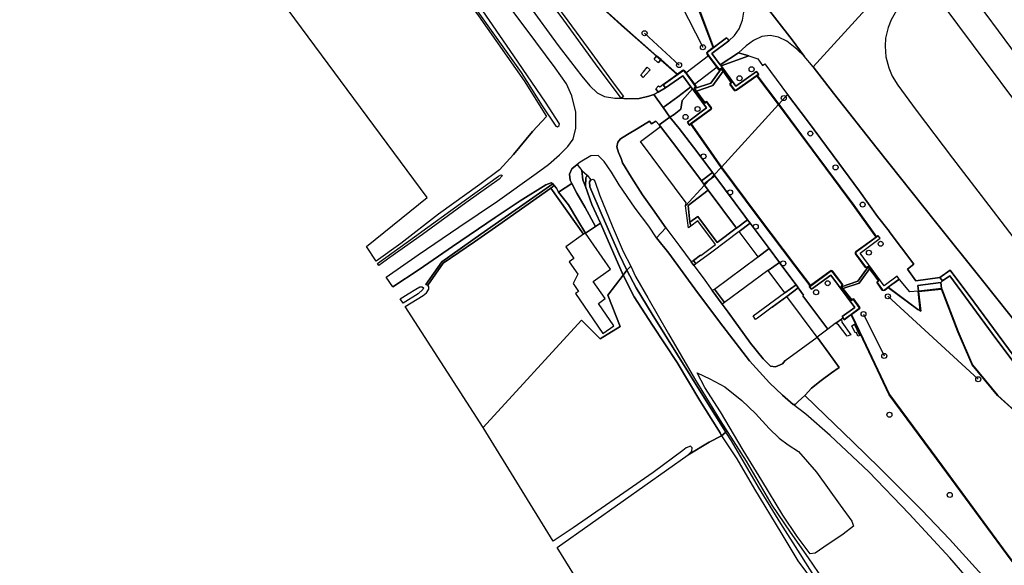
# Model space of a CAD drawing. Extents: x -26035517 to 31750492, y -9237385 to 8160032.
# Tile 275 of 298: x 27545629 to 27791346, y -3766258 to -3630116. Entities that reach past the tile are written whole.
import ezdxf

# ---------------------------------------------------------------- set-up
doc = ezdxf.new("R2010")
doc.units = 0
doc.layers.get('0').update_dxf_attribs({"linetype": 'CONTINUOUS'})
doc.layers.add('T-25', color=7, linetype='CONTINUOUS')

# ---------------------------------------------------------------- blocks, each defined once
blk = doc.blocks.new('REMMINGW')
at = {"color": 0}
blk.add_circle((0, 0), 0.625, dxfattribs=at)
blk = doc.blocks.new('BOLDER')
at = {"color": 0}
blk.add_circle((0, 0), 0.625, dxfattribs=at)

msp = doc.modelspace()

# ---------------------------------------------------------------- linework, layer by layer
at = {"layer": 'T-25', "color": 9}
for points in [[(27481924, -3368215, 12573), (27484440, -3371611, 12553), (27497234, -3388782, 12499), (27511389, -3408097, 12573), (27525842, -3427562, 12578), (27541141, -3448415, 12586), (27554635, -3466560, 12565), (27568124, -3484806, 12553), (27577358, -3497297, 12507), (27597292, -3524221, 12453), (27613538, -3546251, 12441), (27628862, -3567079, 12466), (27643914, -3587550, 12445), (27658068, -3606771, 12449), (27671922, -3625455, 12466), (27677753, -3633501, 12594), (27679979, -3636518, 12640), (27683063, -3640537, 12706), (27685948, -3644224, 12813), (27687917, -3646583, 12884), (27689738, -3648380, 12983), (27691532, -3649255, 13087), (27694165, -3649687, 13203), (27695735, -3649717, 13331)], [(27576154, -3476625, 10996), (27591669, -3497434, 11001), (27605812, -3516366, 10947), (27621691, -3537328, 10947), (27636270, -3557050, 10980), (27650700, -3576520, 10926), (27663168, -3593326, 10930), (27672393, -3605640, 10984), (27678264, -3613597, 11063), (27682125, -3618759, 10996), (27683469, -3620030, 10996), (27688325, -3624648, 10992), (27695746, -3631378, 11091)], [(27797177, -3654678, 9819), (27783639, -3636571, 9819), (27775821, -3626094, 9819), (27773578, -3623091, 9819), (27772222, -3621906, 9819), (27772320, -3621117, 9819), (27769750, -3617665, 9819), (27769427, -3617613, 9819), (27767884, -3615290, 9819), (27772793, -3609892, 9819), (27775312, -3613148, 9819), (27775258, -3613566, 9819), (27777827, -3617018, 9819), (27778080, -3617063, 9819), (27780940, -3621066, 9819), (27786730, -3628769, 9819), (27795982, -3641237, 9819)], [(27673527, -3618406, 12346), (27682380, -3630390, 12420), (27688379, -3638535, 12727), (27693982, -3646234, 13124), (27696312, -3649286, 13335), (27695735, -3649717, 13331), (27689345, -3641088, 12905), (27681383, -3630207, 12437), (27668792, -3613117, 12383)], [(27695735, -3649717, 13331), (27689345, -3641088, 12905), (27681383, -3630207, 12437), (27668792, -3613117, 12383)], [(27673527, -3618406, 12346), (27682380, -3630390, 12420), (27688379, -3638535, 12727), (27693982, -3646234, 13124), (27696312, -3649286, 13335), (27695735, -3649717, 13331)], [(27764636, -3618853, 12931), (27743609, -3641898, 13374), (27741435, -3639192, 13368), (27738393, -3635162, 13327), (27731338, -3626042, 13236)], [(27798883, -3711488, 13850), (27785884, -3695193, 13804), (27774165, -3680544, 13680), (27759626, -3662255, 13527), (27748683, -3648435, 13436), (27743609, -3641898, 13374), (27764636, -3618853, 12931)], [(27772183, -3621101, 12914), (27770142, -3622520, 12919), (27768332, -3624032, 12923), (27766160, -3625878, 12985), (27764402, -3627835, 13043), (27763100, -3630145, 13088), (27762375, -3632081, 13167), (27761727, -3634707, 13229), (27761572, -3636712, 13246), (27761774, -3639383, 13213), (27762511, -3642156, 13229), (27763322, -3644215, 13308), (27764763, -3646486, 13382), (27769378, -3652710, 13411), (27778382, -3664676, 13544), (27787451, -3676460, 13655), (27795643, -3687093, 13722)], [(27718708, -3636985, 11763), (27714692, -3626359, 11903), (27713682, -3623532, 11155)], [(27671922, -3625455, 12466), (27677753, -3633501, 12594), (27679979, -3636518, 12640), (27683063, -3640537, 12706), (27685948, -3644224, 12813), (27687917, -3646583, 12884), (27689738, -3648380, 12983), (27691532, -3649255, 13087), (27694165, -3649687, 13203), (27695735, -3649717, 13331), (27696974, -3649890, 13318), (27700198, -3649741, 13525), (27702671, -3649203, 13736), (27703914, -3648761, 13873), (27706237, -3652038, 13917), (27707916, -3654405, 13948), (27705191, -3656383, 13796), (27704399, -3655412, 13745), (27703282, -3656123, 13703), (27702817, -3655461, 13695), (27700010, -3657148, 13529), (27697339, -3658737, 13443), (27695554, -3659845, 13356), (27694899, -3660651, 13327), (27694671, -3661814, 13302), (27695052, -3663261, 13343), (27695737, -3664788, 13401), (27696068, -3665799, 13426), (27698308, -3669465, 13621), (27701040, -3673811, 13815), (27703549, -3677287, 13890), (27706855, -3682043, 13866), (27704541, -3684577, 13763), (27702637, -3681653, 13786), (27699209, -3677138, 13687), (27695210, -3671337, 13455), (27693296, -3668134, 13273), (27691501, -3665516, 13078), (27690019, -3663994, 13025), (27688152, -3664061, 12950), (27685475, -3665626, 12818), (27684783, -3666215, 12762), (27683431, -3667364, 12652), (27682845, -3668633, 12553), (27683040, -3670117, 12408), (27683437, -3670982, 12308), (27680121, -3673122, 12251), (27679582, -3672166, 12362), (27679036, -3671527, 12403), (27678650, -3671075, 12433), (27678247, -3670790, 12453), (27676926, -3671328, 12466), (27670538, -3675325, 12329), (27664286, -3679487, 12246), (27653664, -3686728, 12060), (27645295, -3692484, 12027), (27638713, -3696796, 11973), (27637086, -3694325, 11977), (27645090, -3688794, 12039), (27655218, -3681876, 12126), (27664846, -3675381, 12280), (27674496, -3668486, 12478), (27677613, -3666212, 12532), (27680309, -3663821, 12557), (27682408, -3661762, 12631), (27683739, -3659952, 12664), (27684385, -3657191, 12693), (27684427, -3653178, 12722), (27683451, -3649102, 12751), (27682105, -3646131, 12739), (27679258, -3642087, 12619), (27674463, -3635670, 12520), (27668270, -3627366, 12391)], [(27660001, -3628120, 10574), (27670800, -3643259, 10574), (27676051, -3651648, 10574), (27679451, -3656676, 10574), (27679881, -3656868, 10574), (27680252, -3656512, 10574), (27680373, -3656101, 10574), (27676882, -3650656, 10574), (27668938, -3639123, 10574), (27659339, -3625234, 10574)], [(27688359, -3624611, 10630), (27695818, -3631376, 10630), (27695752, -3631450, 11092), (27688291, -3624685, 10992)], [(27714645, -3626376, 10630), (27718679, -3637059, 10630), (27717238, -3638138, 10630), (27717077, -3638326, 10630), (27717168, -3638692, 10630), (27717448, -3639063, 10630), (27719688, -3642039, 10630), (27720114, -3642606, 10630), (27720716, -3642353, 10630), (27718134, -3645943, 10630), (27714070, -3647306, 10630), (27714427, -3646747, 10630), (27714234, -3646486, 10630), (27714103, -3646307, 10630), (27711886, -3643294, 10630), (27711616, -3642927, 10630), (27711307, -3642717, 10630), (27711046, -3642766, 10630), (27709762, -3643680, 10630), (27705682, -3640082, 10630), (27704654, -3639177, 10630), (27695818, -3631376, 10630), (27688359, -3624611, 10630)], [(27710727, -3626410, 12135), (27716117, -3637002, 12122)], [(27731338, -3626042, 13236), (27738393, -3635162, 13327), (27741435, -3639192, 13368), (27739530, -3637495, 13393), (27737066, -3635506, 13422), (27735017, -3634454, 13501), (27732885, -3634081, 13608), (27730849, -3634337, 13707), (27728768, -3635269, 13836), (27726960, -3636643, 13890), (27724988, -3638381, 13931), (27720470, -3641407, 14068), (27718388, -3638558, 14068), (27722596, -3635392, 14022), (27724020, -3634035, 13939), (27725190, -3632433, 13844), (27726025, -3630238, 13728), (27726360, -3628251, 13612)], [(27731338, -3626042, 13236), (27738393, -3635162, 13327), (27741435, -3639192, 13368), (27739530, -3637495, 13393), (27737066, -3635506, 13422), (27735017, -3634454, 13501), (27732885, -3634081, 13608), (27730849, -3634337, 13707), (27728768, -3635269, 13836), (27726960, -3636643, 13890), (27724988, -3638381, 13931), (27720470, -3641407, 14068), (27718388, -3638558, 14068), (27722596, -3635392, 14022)], [(27637086, -3694325, 11977), (27645090, -3688794, 12039), (27655218, -3681876, 12126), (27664846, -3675381, 12280), (27674496, -3668486, 12478), (27677613, -3666212, 12532), (27680309, -3663821, 12557), (27682408, -3661762, 12631), (27683739, -3659952, 12664), (27684385, -3657191, 12693), (27684427, -3653178, 12722), (27683451, -3649102, 12751), (27682105, -3646131, 12739), (27679258, -3642087, 12619), (27674463, -3635670, 12520), (27668270, -3627366, 12391)], [(27722596, -3635392, 14022), (27724020, -3634035, 13939), (27725190, -3632433, 13844), (27726025, -3630238, 13728), (27726360, -3628251, 13612)], [(27764402, -3627835, 13043), (27763100, -3630145, 13088), (27762375, -3632081, 13167), (27761727, -3634707, 13229), (27761572, -3636712, 13246), (27761774, -3639383, 13213), (27762511, -3642156, 13229), (27763322, -3644215, 13308), (27764763, -3646486, 13382), (27769378, -3652710, 13411), (27778382, -3664676, 13544), (27787451, -3676460, 13655), (27795643, -3687093, 13722)], [(27695820, -3631444, 11095), (27704621, -3639214, 11958), (27705649, -3640120, 12041), (27709692, -3643686, 12369)], [(27701587, -3633481, 12139), (27710189, -3641435, 12139)], [(27735065, -3651222, 13548), (27729605, -3644058, 13914), (27724519, -3647654, 14076), (27724131, -3647786, 14092), (27723962, -3647693, 14080), (27722895, -3646176, 14063), (27723277, -3645797, 14063), (27721197, -3642931, 14074), (27720733, -3642292, 14076), (27720131, -3642545, 14051), (27719728, -3642009, 14050), (27717488, -3639033, 14047), (27717214, -3638670, 14047), (27717132, -3638339, 14047), (27717272, -3638175, 14047), (27722027, -3634632, 13645)], [(27722057, -3634672, 13645), (27722243, -3634916, 13981), (27722596, -3635392, 14022)], [(27717566, -3639054, 14047), (27719718, -3641912, 14050)], [(27727586, -3639144, 13952), (27724988, -3638381, 13931)], [(27703938, -3639960, 12027), (27704588, -3639251, 11958)], [(27704673, -3640594, 12027), (27705044, -3640807, 12027), (27705616, -3640158, 12041)], [(27730003, -3643716, 13997), (27729475, -3643038, 13981), (27724366, -3646737, 14068), (27720658, -3641664, 14068), (27720470, -3641407, 14068)], [(27729860, -3639841, 13893), (27731009, -3641533, 13904), (27731599, -3641152, 13869), (27737243, -3648819, 13544)], [(27743609, -3641898, 13374), (27741435, -3639192, 13368)], [(27701221, -3644500, 13033), (27700630, -3643900, 13033), (27701273, -3643112, 13023), (27702216, -3641957, 13008)], [(27702951, -3642591, 13008), (27701906, -3643753, 13037)], [(27706158, -3646339, 14059), (27711066, -3642813, 14059), (27711296, -3642770, 14059), (27711581, -3642964, 14059), (27711846, -3643324, 14050), (27714063, -3646337, 13978), (27714194, -3646516, 13974), (27714366, -3646749, 13968), (27714009, -3647308, 14055), (27714484, -3647951, 14059), (27716626, -3650850, 14076), (27717025, -3650567, 14068), (27718132, -3652042, 14063), (27718217, -3652181, 14063), (27718115, -3652439, 14026), (27713094, -3656118, 13861)], [(27711833, -3643391, 14049), (27713976, -3646303, 13980)], [(27729999, -3643780, 13991), (27729605, -3644058, 13914)], [(27743609, -3641898, 13374), (27748683, -3648435, 13436), (27759626, -3662255, 13527), (27774165, -3680544, 13680), (27785884, -3695193, 13804), (27798883, -3711488, 13850), (27814847, -3731549, 13928), (27828251, -3748305, 13916), (27841106, -3764557, 13962), (27854365, -3781211, 13949), (27865289, -3795733, 13966), (27879317, -3814472, 14011), (27894701, -3835186, 14024), (27908367, -3853384, 13990), (27923246, -3873329, 14007), (27939769, -3895444, 14024), (27954946, -3915832, 14011), (27965455, -3929967, 14011), (27969136, -3934906, 14124)], [(27713142, -3646847, 14097), (27711147, -3644151, 14126), (27706815, -3647117, 14051), (27704937, -3648181, 13936), (27703914, -3648761, 13873)], [(27705048, -3646635, 13869), (27705364, -3646868, 13927), (27706129, -3646298, 14050)], [(27706187, -3646380, 14059), (27706815, -3647117, 14051)], [(27713142, -3646847, 14097), (27709849, -3649335, 14051), (27706237, -3652038, 13917), (27703914, -3648761, 13873), (27702671, -3649203, 13736), (27700198, -3649741, 13525), (27696974, -3649890, 13318), (27695735, -3649717, 13331)], [(27704363, -3647383, 13869), (27704937, -3648181, 13936)], [(27712684, -3656358, 14047), (27712247, -3655711, 14026), (27717030, -3652099, 14039), (27713515, -3647350, 14091), (27713142, -3646847, 14097)], [(27842917, -3770375, 13655), (27833224, -3758157, 13705), (27827292, -3750688, 13742), (27826143, -3749537, 13742), (27820387, -3744303, 13698), (27813269, -3737831, 13643), (27808212, -3733206, 13655), (27807247, -3732091, 13655), (27792374, -3712227, 13655), (27783751, -3700543, 13668), (27777808, -3692642, 13688), (27775292, -3694453, 13730), (27769296, -3695288, 13817), (27767166, -3692388, 13945), (27768775, -3691120, 13928), (27762629, -3682947, 13928), (27762602, -3682913, 13925), (27759684, -3679193, 13614), (27755249, -3672874, 13556), (27748662, -3663973, 13544), (27742196, -3655365, 13544), (27737243, -3648819, 13544)], [(27717857, -3669993, 13753), (27716347, -3671124, 13895), (27715748, -3670321, 13895), (27718515, -3668258, 13640), (27714637, -3662965, 13691), (27710242, -3657259, 13894), (27707916, -3654405, 13948), (27706237, -3652038, 13917)], [(27708926, -3653757, 13968), (27707916, -3654405, 13948)], [(27735170, -3651364, 13548), (27743539, -3662673, 13527), (27753720, -3676462, 13527), (27759405, -3684356, 13680), (27759851, -3684027, 13999)], [(27665364, -3667565, 11365), (27668841, -3663777, 11365), (27673610, -3657975, 11559), (27677136, -3654278, 11249)], [(27706855, -3682043, 13866), (27703549, -3677287, 13890), (27701040, -3673811, 13815), (27698308, -3669465, 13621), (27696068, -3665799, 13426), (27695737, -3664788, 13401), (27695052, -3663261, 13343), (27694671, -3661814, 13302), (27694899, -3660651, 13327), (27695554, -3659845, 13356), (27697339, -3658737, 13443), (27700010, -3657148, 13529), (27702817, -3655461, 13695), (27703282, -3656123, 13703), (27704399, -3655412, 13745), (27705191, -3656383, 13796), (27705513, -3656799, 13803)], [(27712714, -3656398, 14047), (27713094, -3656118, 13861), (27716890, -3661450, 13811), (27720711, -3666933, 13659)], [(27711809, -3676600, 13899), (27711947, -3675778, 13906), (27700571, -3660510, 13765), (27705513, -3656799, 13803), (27709600, -3662081, 13898), (27715748, -3670321, 13895)], [(27704541, -3684577, 13763), (27702637, -3681653, 13786), (27699209, -3677138, 13687), (27695210, -3671337, 13455), (27693296, -3668134, 13273), (27691501, -3665516, 13078), (27690019, -3663994, 13025), (27688152, -3664061, 12950), (27685475, -3665626, 12818), (27684783, -3666215, 12762), (27683431, -3667364, 12652), (27682845, -3668633, 12553), (27683040, -3670117, 12408), (27683437, -3670982, 12308)], [(27684783, -3666215, 12762), (27685947, -3667752, 12722), (27687286, -3668947, 12015), (27688145, -3670069, 10736)], [(27718925, -3668817, 13635), (27718515, -3668258, 13640)], [(27720765, -3667006, 13659), (27729967, -3679372, 13659), (27739180, -3691584, 13659), (27742981, -3696527, 13684)], [(27638713, -3696796, 11973), (27645295, -3692484, 12027), (27653664, -3686728, 12060), (27664286, -3679487, 12246), (27670538, -3675325, 12329), (27676926, -3671328, 12466), (27678247, -3670790, 12453), (27678650, -3671075, 12433)], [(27689295, -3681713, 12039), (27686781, -3676985, 12068), (27684639, -3673398, 12143), (27683437, -3670982, 12308), (27680121, -3673122, 12251), (27679582, -3672166, 12362), (27679036, -3671527, 12403)], [(27717857, -3669993, 13753), (27719110, -3669066, 13634), (27726605, -3679126, 13589), (27727286, -3680040, 13588)], [(27718925, -3668817, 13635), (27719110, -3669066, 13634)], [(27679036, -3671527, 12403), (27678650, -3671075, 12433), (27672852, -3675122, 12176), (27660700, -3683664, 11965), (27650964, -3690502, 11948), (27646946, -3696192, 11775), (27647473, -3696389, 11775), (27651350, -3690837, 11961), (27659151, -3685548, 11969), (27665225, -3681329, 12002), (27678184, -3672131, 12378), (27679036, -3671527, 12403)], [(27686795, -3683354, 11800), (27684942, -3680212, 12039), (27682569, -3676344, 12089), (27680121, -3673122, 12251)], [(27724492, -3682107, 13740), (27724463, -3682128, 13742), (27719721, -3685704, 13924), (27714832, -3679192, 13858), (27712908, -3680649, 13858), (27712448, -3676478, 13899), (27717469, -3672672, 13850), (27724492, -3682107, 13740)], [(27716564, -3671415, 13895), (27716347, -3671124, 13895)], [(27716564, -3671415, 13895), (27717469, -3672672, 13850)], [(27712546, -3682068, 13800), (27711809, -3676600, 13899)], [(27713077, -3681671, 13800), (27712908, -3680649, 13858)], [(27727286, -3680040, 13588), (27724492, -3682107, 13740)], [(27727286, -3680040, 13588), (27727923, -3680893, 13588)], [(27686795, -3683354, 11800), (27689295, -3681713, 12039), (27690574, -3680874, 12056)], [(27706855, -3682043, 13866), (27710399, -3686747, 13850), (27713239, -3690567, 13815), (27713893, -3691446, 13807)], [(27713893, -3691446, 13807), (27716207, -3694557, 13779), (27718477, -3697700, 13778), (27718981, -3697363, 13833), (27729790, -3689384, 13750), (27729911, -3689294, 13743), (27725192, -3682943, 13708), (27725175, -3682956, 13709), (27718349, -3688122, 13924), (27714357, -3691071, 13920), (27713893, -3691446, 13807)], [(27727923, -3680893, 13588), (27725192, -3682943, 13708)], [(27727923, -3680893, 13588), (27732664, -3687249, 13583)], [(27704541, -3684577, 13763), (27707596, -3688401, 13788), (27714747, -3698164, 13763), (27721120, -3706568, 13651), (27727727, -3715205, 13635), (27732744, -3720740, 13651), (27735992, -3723799, 13622), (27738651, -3726099, 13622)], [(27765128, -3694898, 13796), (27762384, -3696884, 13146), (27761493, -3697526, 13999), (27761127, -3697664, 13999), (27760929, -3697546, 14003), (27759560, -3695648, 13995), (27759988, -3695239, 13982), (27757725, -3692230, 13989), (27757349, -3691730, 13990), (27756743, -3691930, 14028), (27754231, -3688515, 13978), (27754239, -3688205, 13970), (27754375, -3688031, 13966), (27759405, -3684356, 13680)], [(27769854, -3697890, 13738), (27767768, -3697986, 13701), (27765167, -3694943, 13795), (27765099, -3694857, 13796), (27764600, -3694107, 13982), (27761377, -3696564, 14003), (27755394, -3688412, 13995), (27760342, -3684639, 13995), (27759881, -3684067, 13999)], [(27732664, -3687249, 13583), (27729911, -3689294, 13743)], [(27732664, -3687249, 13583), (27735221, -3690676, 13581)], [(27715493, -3688880, 13800), (27713747, -3690215, 13920), (27713239, -3690567, 13815)], [(27714357, -3691071, 13920), (27713747, -3690215, 13920)], [(27744243, -3769489, 10874), (27740410, -3763413, 10874), (27735586, -3755793, 10874), (27730040, -3746781, 10874), (27723235, -3735171, 10874), (27721884, -3733039, 10874), (27716516, -3724565, 10874), (27709830, -3713700, 10874), (27703444, -3703564, 10874), (27699485, -3697031, 10874), (27697124, -3692604, 10874), (27698125, -3691581, 10874), (27699344, -3694168, 10874), (27702408, -3699551, 10874), (27707581, -3708476, 10874), (27714030, -3719618, 10874), (27720448, -3730147, 10874), (27726890, -3740310, 10874), (27733331, -3751228, 10874), (27737897, -3757970, 10874), (27742372, -3764388, 10874), (27746178, -3769853, 10874)], [(27735221, -3690676, 13581), (27735354, -3690854, 13581), (27739388, -3696282, 13641), (27736533, -3698297, 13783), (27732388, -3692709, 13754), (27732366, -3692725, 13755), (27721497, -3700691, 13858), (27720944, -3701115, 13776), (27718477, -3697700, 13778)], [(27735221, -3690676, 13581), (27732388, -3692709, 13754)], [(27751370, -3704971, 13945), (27753145, -3703675, 13080), (27755126, -3702225, 13982), (27755243, -3702016, 13970), (27755189, -3701900, 13966), (27753677, -3699812, 13957), (27753250, -3700113, 13957), (27751047, -3697254, 13996), (27750656, -3696746, 14003), (27750943, -3696193, 13995), (27748684, -3693224, 13962), (27748328, -3692841, 13962), (27748123, -3692779, 13962), (27747893, -3692913, 13962), (27742981, -3696527, 13684)], [(27791960, -3763357, 12830), (27775923, -3741547, 12830), (27762735, -3723678, 12830), (27756104, -3709782, 12830), (27754276, -3705938, 12830), (27753207, -3703692, 12830), (27755164, -3702259, 12830), (27755299, -3702018, 12830), (27755232, -3701875, 12830), (27753689, -3699743, 12830), (27753260, -3700045, 12830), (27751087, -3697223, 12830), (27755156, -3695879, 12830), (27757685, -3692260, 12830), (27759921, -3695234, 12830), (27759494, -3695642, 12830), (27760895, -3697584, 12830), (27761122, -3697719, 12830), (27761517, -3697570, 12830), (27762378, -3696950, 12830), (27769736, -3702457, 12830), (27770491, -3702827, 12830), (27769973, -3697968, 12830), (27775673, -3697348, 12830), (27779730, -3707961, 12830), (27783349, -3716254, 12830), (27789675, -3723923, 12830), (27803837, -3736732, 12830)], [(27844943, -3774361, 13680), (27828730, -3754115, 13684), (27826574, -3751348, 13722), (27821710, -3746864, 13676), (27809104, -3735405, 13626), (27806983, -3733329, 13668), (27800726, -3724961, 13643), (27788331, -3708440, 13639), (27777718, -3694069, 13655), (27775943, -3695245, 13713), (27775292, -3694453, 13730), (27777808, -3692642, 13688), (27783751, -3700543, 13668), (27792374, -3712227, 13655), (27807247, -3732091, 13655), (27808212, -3733206, 13655), (27813269, -3737831, 13643), (27820387, -3744303, 13698), (27826143, -3749537, 13742), (27827292, -3750688, 13742), (27833224, -3758157, 13705), (27842917, -3770375, 13655)], [(27742735, -3696770, 13928), (27743219, -3697372, 13928), (27748045, -3693855, 13974), (27754083, -3701920, 13966), (27750882, -3704213, 13941), (27751097, -3704547, 13943), (27750705, -3704822, 13943)], [(27769899, -3697835, 13738), (27769727, -3696478, 13836), (27775524, -3695684, 13808), (27775943, -3695245, 13713), (27777718, -3694069, 13655), (27788331, -3708440, 13639), (27800726, -3724961, 13643), (27806983, -3733329, 13668), (27809104, -3735405, 13626), (27821710, -3746864, 13676), (27826574, -3751348, 13722), (27828730, -3754115, 13684), (27844943, -3774361, 13680)], [(27775943, -3695245, 13713), (27775292, -3694453, 13730)], [(27721497, -3700691, 13858), (27718981, -3697363, 13833)], [(27788998, -3777351, 13655), (27777719, -3764418, 13606), (27767620, -3753408, 13606), (27757539, -3742912, 13626), (27747880, -3733872, 13626), (27741839, -3728550, 13630), (27738651, -3726099, 13622), (27739199, -3726010, 13622), (27739935, -3725352, 13622), (27741533, -3723899, 13653), (27741616, -3723824, 13655), (27743231, -3722057, 13717), (27745613, -3720185, 13767), (27748223, -3718270, 13767), (27750106, -3716864, 13788), (27747587, -3713355, 13804), (27744637, -3709294, 13916), (27737086, -3699152, 13817), (27739932, -3697018, 13663), (27739827, -3696873, 13647), (27739388, -3696282, 13641)], [(27747271, -3707364, 13953), (27741039, -3699001, 13854), (27741236, -3698817, 13858), (27739932, -3697018, 13663)], [(27742727, -3696713, 13908), (27742981, -3696527, 13684)], [(27769912, -3697962, 13727), (27770431, -3702742, 13051), (27769762, -3702414, 13076), (27762554, -3697011, 13144)], [(27775689, -3697212, 13775), (27775524, -3695684, 13808)], [(27848910, -3787019, 12830), (27832180, -3764289, 12830), (27828369, -3759517, 12830), (27822066, -3753360, 12830), (27803837, -3736732, 12830), (27789675, -3723923, 12830), (27783349, -3716254, 12830), (27779730, -3707961, 12830), (27775673, -3697348, 12830), (27775741, -3697245, 13775), (27779822, -3707923, 13477), (27783435, -3716202, 13279), (27789747, -3723853, 13113), (27803905, -3736658, 13246), (27822134, -3753288, 13320), (27828443, -3759449, 13320), (27832260, -3764229, 13275), (27848990, -3786959, 13150)], [(27963669, -3940801, 13123), (27950051, -3922464, 13101), (27933298, -3900072, 13101), (27915683, -3876480, 13130), (27899072, -3854002, 13138), (27882444, -3831690, 13138), (27865932, -3809512, 13142), (27848950, -3786989, 13150), (27832220, -3764259, 13275), (27828406, -3759483, 13320), (27822100, -3753324, 13320), (27803871, -3736695, 13246), (27789711, -3723888, 13113), (27783392, -3716228, 13279), (27779776, -3707942, 13477), (27775721, -3697332, 13773)], [(27729722, -3704576, 13788), (27729285, -3704901, 13808), (27728680, -3703993, 13846), (27736519, -3698307, 13784), (27736533, -3698297, 13783)], [(27733398, -3701845, 13846), (27737086, -3699152, 13817)], [(27762305, -3699141, 14231), (27784844, -3719839, 14268)], [(27736670, -3715130, 13804), (27735969, -3715998, 13722), (27734275, -3716743, 13680), (27733018, -3716551, 13668), (27731172, -3714780, 13659), (27727977, -3710803, 13676), (27722402, -3703134, 13775), (27720944, -3701115, 13776)], [(27752133, -3709095, 13750), (27749951, -3706238, 13829), (27749288, -3705814, 13941), (27750705, -3704822, 13943), (27750790, -3705584, 13858), (27753004, -3708741, 13717)], [(27751341, -3704931, 13945), (27751097, -3704547, 13943)], [(27753190, -3703769, 13080), (27754231, -3705959, 13087), (27756059, -3709804, 13098), (27762692, -3723704, 13121), (27775883, -3741577, 13126), (27791920, -3763387, 13163), (27813545, -3792197, 13159), (27834090, -3820116, 13159), (27845883, -3835995, 13159)], [(27756215, -3703553, 14235), (27761384, -3714015, 14247)], [(27749133, -3705922, 13941), (27749288, -3705814, 13941)], [(27754143, -3708273, 13268), (27753309, -3706499, 13233), (27753962, -3706116, 13130), (27754186, -3705980, 13087)], [(27755540, -3708830, 13095), (27755281, -3708920, 13136), (27754801, -3709081, 13200)], [(27788998, -3777351, 13655), (27777719, -3764418, 13606), (27767620, -3753408, 13606), (27757539, -3742912, 13626), (27747880, -3733872, 13626), (27741839, -3728550, 13630), (27738651, -3726099, 13622), (27739199, -3726010, 13622), (27739935, -3725352, 13622), (27741533, -3723899, 13653), (27746644, -3728794, 13639), (27753624, -3735519, 13626), (27760203, -3741896, 13610), (27770800, -3752533, 13589), (27777687, -3759695, 13585), (27787424, -3770500, 13606)], [(27787424, -3770500, 13606), (27777687, -3759695, 13585), (27770800, -3752533, 13589), (27760203, -3741896, 13610), (27753624, -3735519, 13626), (27746644, -3728794, 13639), (27741533, -3723899, 13653)], [(27708387, -3808034, 11623), (27679744, -3761818, 11371), (27696215, -3750151, 11371), (27712441, -3738724, 11321), (27717719, -3735494, 11338), (27720755, -3733949, 11479), (27724599, -3739652, 11338), (27728985, -3747223, 11284), (27735580, -3758091, 11305), (27739812, -3765145, 11321), (27743860, -3770658, 11259)], [(27720755, -3733949, 11479), (27721884, -3733039, 10874)]]:
    msp.add_polyline3d(points, dxfattribs=at)
for points in [[(27557953, -3553766, 11145), (27565067, -3548986, 11129), (27572391, -3543948, 11108), (27580165, -3538298, 11116), (27583613, -3535601, 11121), (27584118, -3535019, 11183), (27589874, -3534280, 11220), (27603043, -3551817, 11166), (27618206, -3572096, 11170), (27632043, -3590690, 11170), (27647495, -3611726, 11208), (27647554, -3611807, 11208), (27660105, -3629186, 11249), (27671554, -3645341, 11249), (27677136, -3654278, 11249), (27673610, -3657975, 11559), (27668841, -3663777, 11365), (27665364, -3667565, 11365), (27660466, -3671272, 11299), (27650136, -3678645, 11274), (27640776, -3685928, 11228), (27634620, -3690378, 11232), (27632203, -3686721, 11303), (27647316, -3674479, 11332)], [(27718679, -3637059, 10630), (27714645, -3626376, 10630), (27713635, -3623542, 10630), (27713715, -3623482, 11150), (27714739, -3626342, 11903), (27718764, -3636995, 11768)], [(27695752, -3631450, 11092), (27695818, -3631376, 10630), (27704654, -3639177, 10630), (27705682, -3640082, 10630), (27709762, -3643680, 10630), (27709675, -3643741, 12370), (27705616, -3640158, 12041), (27704588, -3639251, 11958)], [(27722057, -3634672, 13645), (27717306, -3638212, 14047), (27717187, -3638352, 14047), (27717260, -3638648, 14047), (27717528, -3639003, 14047), (27717566, -3639054, 14047), (27719718, -3641912, 14050), (27720148, -3642484, 14051), (27720750, -3642231, 14076), (27721237, -3642902, 14074), (27723343, -3645802, 14063), (27722960, -3646182, 14063), (27723996, -3647655, 14080), (27724136, -3647732, 14092), (27724496, -3647609, 14076), (27729576, -3644017, 13914), (27730003, -3643716, 13997), (27730061, -3643798, 13997), (27729676, -3644069, 13914), (27735105, -3651192, 13548), (27735025, -3651252, 12830), (27729594, -3644127, 12830), (27724542, -3647699, 12830), (27724126, -3647840, 12830), (27723928, -3647731, 12830), (27722830, -3646170, 12830), (27723211, -3645792, 12830), (27721157, -3642960, 12830), (27720716, -3642353, 10630), (27720114, -3642606, 10630), (27719688, -3642039, 10630), (27717448, -3639063, 10630), (27717168, -3638692, 10630), (27717077, -3638326, 10630), (27717238, -3638138, 10630), (27718679, -3637059, 10630), (27718764, -3636995, 11768), (27719672, -3636320, 11882), (27721997, -3634592, 13645)], [(27722057, -3634672, 13645), (27722243, -3634916, 13981), (27722596, -3635392, 14022), (27718388, -3638558, 14068), (27720470, -3641407, 14068), (27720658, -3641664, 14068), (27724366, -3646737, 14068), (27729475, -3643038, 13981), (27730003, -3643716, 13997), (27729576, -3644017, 13914), (27724496, -3647609, 14076), (27724136, -3647732, 14092), (27723996, -3647655, 14080), (27722960, -3646182, 14063), (27723343, -3645802, 14063), (27721237, -3642902, 14074), (27720750, -3642231, 14076), (27720148, -3642484, 14051), (27719718, -3641912, 14050), (27717566, -3639054, 14047), (27717528, -3639003, 14047), (27717260, -3638648, 14047), (27717187, -3638352, 14047), (27717306, -3638212, 14047)], [(27720658, -3641664, 14068), (27720470, -3641407, 14068), (27724988, -3638381, 13931), (27727586, -3639144, 13952)], [(27703938, -3639960, 12027), (27704588, -3639251, 11958), (27705616, -3640158, 12041), (27705044, -3640807, 12027), (27704673, -3640594, 12027)], [(27714033, -3646296, 14150), (27711876, -3643364, 14150), (27717516, -3639071, 14150), (27719699, -3641970, 14150)], [(27730003, -3643716, 13997), (27729475, -3643038, 13981), (27724366, -3646737, 14068), (27720658, -3641664, 14068), (27727586, -3639144, 13952), (27729860, -3639841, 13893), (27731009, -3641533, 13904), (27731599, -3641152, 13869), (27737243, -3648819, 13544), (27735105, -3651192, 13548), (27729676, -3644069, 13914), (27730061, -3643798, 13997)], [(27701906, -3643753, 13037), (27701221, -3644500, 13033), (27700630, -3643900, 13033), (27701273, -3643112, 13023), (27702216, -3641957, 13008), (27702951, -3642591, 13008)], [(27706129, -3646298, 14050), (27708735, -3644426, 12288), (27709675, -3643741, 12370), (27709762, -3643680, 10630), (27711046, -3642766, 10630), (27711307, -3642717, 10630), (27711616, -3642927, 10630), (27711886, -3643294, 10630), (27714103, -3646307, 10630), (27714234, -3646486, 10630), (27714427, -3646747, 10630), (27714070, -3647306, 10630), (27714524, -3647921, 12835), (27716637, -3650781, 12835), (27717036, -3650498, 12835), (27718173, -3652014, 12835), (27718273, -3652176, 12835), (27718156, -3652471, 12835), (27713163, -3656129, 12835), (27716931, -3661421, 12835), (27720752, -3666904, 12835), (27720670, -3666962, 13659), (27716849, -3661479, 13811), (27713083, -3656188, 13861), (27712744, -3656438, 14047), (27712684, -3656358, 14047), (27713064, -3656078, 13861), (27718074, -3652407, 14026), (27718161, -3652186, 14063), (27718091, -3652070, 14063), (27717014, -3650636, 14068), (27716615, -3650919, 14076), (27714444, -3647981, 14059), (27713948, -3647310, 14055), (27714305, -3646751, 13968), (27714154, -3646546, 13974), (27713976, -3646303, 13980), (27711833, -3643391, 14049), (27711806, -3643354, 14050), (27711546, -3643001, 14059), (27711285, -3642823, 14059), (27711086, -3642860, 14059), (27706187, -3646380, 14059)], [(27706187, -3646380, 14059), (27711086, -3642860, 14059), (27711285, -3642823, 14059), (27711546, -3643001, 14059), (27711806, -3643354, 14050), (27711833, -3643391, 14049), (27713976, -3646303, 13980), (27714154, -3646546, 13974), (27714305, -3646751, 13968), (27713948, -3647310, 14055), (27714444, -3647981, 14059), (27716615, -3650919, 14076), (27717014, -3650636, 14068), (27718091, -3652070, 14063), (27718161, -3652186, 14063), (27718074, -3652407, 14026), (27713064, -3656078, 13861), (27712684, -3656358, 14047), (27712247, -3655711, 14026), (27717030, -3652099, 14039), (27713515, -3647350, 14091), (27713142, -3646847, 14097), (27711147, -3644151, 14126), (27706815, -3647117, 14051)], [(27735025, -3651252, 12830), (27720752, -3666904, 12835), (27716931, -3661421, 12835), (27713163, -3656129, 12835), (27718156, -3652471, 12835), (27718273, -3652176, 12835), (27718173, -3652014, 12835), (27717036, -3650498, 12835), (27716637, -3650781, 12835), (27714524, -3647921, 12835), (27718637, -3646563, 12830), (27721157, -3642960, 12830), (27723211, -3645792, 12830), (27722830, -3646170, 12830), (27723928, -3647731, 12830), (27724126, -3647840, 12830), (27724542, -3647699, 12830), (27729594, -3644127, 12830)], [(27718134, -3645943, 10630), (27720716, -3642353, 10630), (27721157, -3642960, 12830), (27718637, -3646563, 12830), (27714524, -3647921, 12835), (27714070, -3647306, 10630)], [(27713142, -3646847, 14097), (27709849, -3649335, 14051), (27706237, -3652038, 13917), (27703914, -3648761, 13873), (27704937, -3648181, 13936), (27706815, -3647117, 14051), (27711147, -3644151, 14126)], [(27706129, -3646298, 14050), (27706187, -3646380, 14059), (27706815, -3647117, 14051), (27704937, -3648181, 13936), (27704363, -3647383, 13869), (27705048, -3646635, 13869), (27705364, -3646868, 13927)], [(27713515, -3647350, 14091), (27710973, -3650315, 14043), (27710629, -3652460, 14026), (27708926, -3653757, 13968), (27707916, -3654405, 13948), (27706237, -3652038, 13917), (27709849, -3649335, 14051), (27713142, -3646847, 14097)], [(27712684, -3656358, 14047), (27712744, -3656438, 14047), (27713083, -3656188, 13861), (27716849, -3661479, 13811), (27720670, -3666962, 13659), (27718965, -3668787, 13635), (27718925, -3668817, 13635), (27718515, -3668258, 13640), (27714637, -3662965, 13691), (27710242, -3657259, 13894), (27707916, -3654405, 13948), (27708926, -3653757, 13968), (27710629, -3652460, 14026), (27710973, -3650315, 14043), (27713515, -3647350, 14091), (27717030, -3652099, 14039), (27712247, -3655711, 14026)], [(27737243, -3648819, 13544), (27742196, -3655365, 13544), (27748662, -3663973, 13544), (27755249, -3672874, 13556), (27759684, -3679193, 13614), (27762602, -3682913, 13925), (27762629, -3682947, 13928), (27768775, -3691120, 13928), (27767166, -3692388, 13945), (27769296, -3695288, 13817), (27775292, -3694453, 13730), (27775943, -3695245, 13713), (27775524, -3695684, 13808), (27769727, -3696478, 13836), (27769899, -3697835, 13738), (27769854, -3697890, 13738), (27767768, -3697986, 13701), (27765167, -3694943, 13795), (27765099, -3694857, 13796), (27764600, -3694107, 13982), (27761377, -3696564, 14003), (27755394, -3688412, 13995), (27760342, -3684639, 13995), (27759881, -3684067, 13999), (27759821, -3683987, 13999), (27759416, -3684286, 13680), (27753760, -3676433, 13527), (27743579, -3662643, 13527), (27735105, -3651192, 13548)], [(27720752, -3666904, 12835), (27735025, -3651252, 12830), (27743499, -3662703, 12830), (27753680, -3676491, 12830), (27759335, -3684345, 12830), (27754340, -3687995, 12830), (27754189, -3688187, 12830), (27754181, -3688531, 12830), (27756724, -3691989, 12830), (27757331, -3691789, 12830), (27754830, -3695341, 12830), (27750715, -3696741, 12830), (27751002, -3696188, 12830), (27748722, -3693192, 12830), (27748355, -3692797, 12830), (27748117, -3692725, 12830), (27747866, -3692871, 12830), (27742991, -3696458, 12830), (27739220, -3691554, 12830), (27730007, -3679342, 12830)], [(27765167, -3694943, 13795), (27762467, -3696886, 13140), (27762378, -3696950, 12830), (27761517, -3697570, 12830), (27761122, -3697719, 12830), (27760895, -3697584, 12830), (27759494, -3695642, 12830), (27759921, -3695234, 12830), (27757685, -3692260, 12830), (27757331, -3691789, 12830), (27756724, -3691989, 12830), (27754181, -3688531, 12830), (27754189, -3688187, 12830), (27754340, -3687995, 12830), (27759335, -3684345, 12830), (27753680, -3676491, 12830), (27743499, -3662703, 12830), (27735025, -3651252, 12830), (27735105, -3651192, 13548), (27743579, -3662643, 13527), (27753760, -3676433, 13527), (27759416, -3684286, 13680), (27759821, -3683987, 13999), (27759881, -3684067, 13999), (27759435, -3684396, 13680), (27754410, -3688067, 13966), (27754289, -3688223, 13970), (27754281, -3688499, 13978), (27756762, -3691871, 14028), (27757367, -3691671, 13990), (27757765, -3692200, 13989), (27760055, -3695244, 13982), (27759626, -3695654, 13995), (27760963, -3697508, 14003), (27761132, -3697609, 13999), (27761469, -3697482, 13999), (27762355, -3696843, 13146), (27765099, -3694857, 13796)], [(27707916, -3654405, 13948), (27710242, -3657259, 13894), (27714637, -3662965, 13691), (27718515, -3668258, 13640), (27715748, -3670321, 13895), (27709600, -3662081, 13898), (27705513, -3656799, 13803), (27705191, -3656383, 13796)], [(27716564, -3671415, 13895), (27711809, -3676600, 13899), (27711947, -3675778, 13906), (27700571, -3660510, 13765), (27705513, -3656799, 13803), (27709600, -3662081, 13898), (27715748, -3670321, 13895), (27716347, -3671124, 13895)], [(27689295, -3681713, 12039), (27686781, -3676985, 12068), (27684639, -3673398, 12143), (27683437, -3670982, 12308), (27683040, -3670117, 12408), (27682845, -3668633, 12553), (27683431, -3667364, 12652), (27684783, -3666215, 12762), (27685947, -3667752, 12722), (27686193, -3670052, 12540), (27686810, -3671719, 12159), (27688421, -3676264, 12102), (27690574, -3680874, 12056)], [(27687286, -3668947, 12015), (27686907, -3669611, 12143), (27686810, -3671719, 12159), (27686193, -3670052, 12540), (27685947, -3667752, 12722)], [(27718925, -3668817, 13635), (27717857, -3669993, 13753), (27716347, -3671124, 13895), (27715748, -3670321, 13895), (27718515, -3668258, 13640)], [(27751097, -3704547, 13943), (27750705, -3704822, 13943), (27749288, -3705814, 13941), (27749133, -3705922, 13941), (27747271, -3707364, 13953), (27741039, -3699001, 13854), (27741236, -3698817, 13858), (27739932, -3697018, 13663), (27739827, -3696873, 13647), (27739388, -3696282, 13641), (27735354, -3690854, 13581), (27735221, -3690676, 13581), (27732664, -3687249, 13583), (27727923, -3680893, 13588), (27727286, -3680040, 13588), (27726605, -3679126, 13589), (27719110, -3669066, 13634), (27718925, -3668817, 13635), (27718965, -3668787, 13635), (27720670, -3666962, 13659), (27729927, -3679402, 13670), (27739140, -3691614, 13670), (27742912, -3696519, 13670), (27742681, -3696685, 13920), (27742735, -3696770, 13928), (27743219, -3697372, 13928), (27748045, -3693855, 13974), (27754083, -3701920, 13966), (27750882, -3704213, 13941)], [(27751341, -3704931, 13945), (27753115, -3703635, 13080), (27755088, -3702191, 13982), (27755187, -3702014, 13970), (27755146, -3701925, 13966), (27753665, -3699881, 13957), (27753240, -3700181, 13957), (27751007, -3697285, 13996), (27750597, -3696751, 14003), (27750884, -3696198, 13995), (27748646, -3693256, 13962), (27748301, -3692885, 13962), (27748129, -3692833, 13962), (27747920, -3692955, 13962), (27743011, -3696567, 13684), (27742735, -3696770, 13928), (27742681, -3696685, 13920), (27742912, -3696519, 13670), (27739140, -3691614, 13670), (27729927, -3679402, 13670), (27720670, -3666962, 13659), (27720752, -3666904, 12835), (27730007, -3679342, 12830), (27739220, -3691554, 12830), (27742991, -3696458, 12830), (27747866, -3692871, 12830), (27748117, -3692725, 12830), (27748355, -3692797, 12830), (27748722, -3693192, 12830), (27751002, -3696188, 12830), (27750715, -3696741, 12830), (27751087, -3697223, 12830), (27753260, -3700045, 12830), (27753689, -3699743, 12830), (27755232, -3701875, 12830), (27755299, -3702018, 12830), (27755164, -3702259, 12830), (27753207, -3703692, 12830), (27753124, -3703752, 13080), (27751399, -3705011, 13940)], [(27635269, -3691453, 10818), (27634903, -3690923, 10818), (27644154, -3684294, 10818), (27656543, -3675313, 10818), (27665145, -3669172, 10818), (27665723, -3668792, 10818), (27665921, -3668914, 10818), (27666063, -3669113, 10818), (27665253, -3669919, 10818), (27656987, -3675786, 10818), (27646111, -3683689, 10818), (27638006, -3689451, 10818)], [(27686795, -3683354, 11800), (27684942, -3680212, 12039), (27682569, -3676344, 12089), (27680121, -3673122, 12251), (27683437, -3670982, 12308), (27684639, -3673398, 12143), (27686781, -3676985, 12068), (27689295, -3681713, 12039)], [(27696231, -3693834, 11537), (27693033, -3686606, 12010), (27690574, -3680874, 12056), (27688421, -3676264, 12102), (27686810, -3671719, 12159), (27686907, -3669611, 12143), (27687286, -3668947, 12015), (27688145, -3670069, 10736), (27687794, -3670570, 10736), (27687920, -3671858, 10736), (27691014, -3678981, 10736), (27695247, -3688646, 10736), (27697124, -3692604, 10874)], [(27697124, -3692604, 10874), (27695247, -3688646, 10736), (27691014, -3678981, 10736), (27687920, -3671858, 10736), (27687794, -3670570, 10736), (27688145, -3670069, 10736), (27688728, -3669925, 10736), (27689157, -3670424, 10736), (27690301, -3673849, 10736), (27693493, -3681586, 10736), (27696256, -3687931, 10736), (27698125, -3691581, 10874)], [(27717857, -3669993, 13753), (27716564, -3671415, 13895), (27716347, -3671124, 13895)], [(27716564, -3671415, 13895), (27717857, -3669993, 13753), (27719110, -3669066, 13634), (27726605, -3679126, 13589), (27727286, -3680040, 13588), (27724492, -3682107, 13740), (27717469, -3672672, 13850)], [(27717857, -3669993, 13753), (27718925, -3668817, 13635), (27719110, -3669066, 13634)], [(27686795, -3683354, 11800), (27689295, -3681713, 12039), (27690574, -3680874, 12056), (27693033, -3686606, 12010), (27696231, -3693834, 11537), (27692444, -3698814, 10911), (27695445, -3706630, 11000), (27690463, -3709732, 11000), (27685797, -3705081, 11768), (27661280, -3731890, 11330), (27641861, -3701663, 11419), (27646287, -3698949, 11435), (27647149, -3698245, 11468), (27647726, -3697323, 11626), (27647767, -3696761, 11721), (27647473, -3696389, 11775), (27651350, -3690837, 11961), (27659151, -3685548, 11969), (27665225, -3681329, 12002), (27678184, -3672131, 12378), (27686360, -3683660, 10800), (27681890, -3686788, 11800), (27683949, -3689730, 11800), (27682779, -3690549, 11800), (27684947, -3693647, 11800), (27683712, -3695966, 11800), (27685079, -3697919, 11800), (27684294, -3698468, 11800), (27687567, -3703145, 11800), (27691189, -3708401, 11800), (27693925, -3706516, 11800), (27690055, -3700899, 11800), (27691773, -3699697, 11800), (27688770, -3695406, 11800), (27693104, -3692373, 11800)], [(27678184, -3672131, 12378), (27665225, -3681329, 12002), (27659151, -3685548, 11969), (27651350, -3690837, 11961), (27647473, -3696389, 11775), (27646946, -3696192, 11775), (27650964, -3690502, 11948), (27660700, -3683664, 11965), (27672852, -3675122, 12176), (27678650, -3671075, 12433), (27679036, -3671527, 12403)], [(27686795, -3683354, 11800), (27686360, -3683660, 10800), (27678184, -3672131, 12378), (27679036, -3671527, 12403), (27679582, -3672166, 12362), (27680121, -3673122, 12251), (27682569, -3676344, 12089), (27684942, -3680212, 12039)], [(27711809, -3676600, 13899), (27716564, -3671415, 13895), (27717469, -3672672, 13850), (27712448, -3676478, 13899), (27712908, -3680649, 13858), (27713077, -3681671, 13800), (27712546, -3682068, 13800)], [(27727286, -3680040, 13588), (27727923, -3680893, 13588), (27725192, -3682943, 13708), (27725175, -3682956, 13709), (27718349, -3688122, 13924), (27714357, -3691071, 13920), (27713747, -3690215, 13920), (27715493, -3688880, 13800), (27715572, -3688983, 13800), (27719306, -3686189, 13800), (27714903, -3680305, 13800), (27713077, -3681671, 13800), (27712908, -3680649, 13858), (27714832, -3679192, 13858), (27719721, -3685704, 13924), (27724463, -3682128, 13742), (27724492, -3682107, 13740)], [(27704541, -3684577, 13763), (27706855, -3682043, 13866), (27710399, -3686747, 13850), (27713239, -3690567, 13815), (27713893, -3691446, 13807), (27716207, -3694557, 13779), (27718477, -3697700, 13778), (27720944, -3701115, 13776), (27722402, -3703134, 13775), (27727977, -3710803, 13676), (27731172, -3714780, 13659), (27733018, -3716551, 13668), (27734275, -3716743, 13680), (27735969, -3715998, 13722), (27736670, -3715130, 13804), (27744637, -3709294, 13916), (27747587, -3713355, 13804), (27750106, -3716864, 13788), (27748223, -3718270, 13767), (27745613, -3720185, 13767), (27743231, -3722057, 13717), (27741616, -3723824, 13655), (27741533, -3723899, 13653), (27739935, -3725352, 13622), (27739199, -3726010, 13622), (27738651, -3726099, 13622), (27735992, -3723799, 13622), (27732744, -3720740, 13651), (27727727, -3715205, 13635), (27721120, -3706568, 13651), (27714747, -3698164, 13763), (27707596, -3688401, 13788)], [(27727923, -3680893, 13588), (27732664, -3687249, 13583), (27729911, -3689294, 13743), (27725192, -3682943, 13708)], [(27765099, -3694857, 13796), (27764600, -3694107, 13982), (27761377, -3696564, 14003), (27755394, -3688412, 13995), (27760342, -3684639, 13995), (27759881, -3684067, 13999), (27759435, -3684396, 13680), (27754410, -3688067, 13966), (27754289, -3688223, 13970), (27754281, -3688499, 13978), (27756762, -3691871, 14028), (27757367, -3691671, 13990), (27757765, -3692200, 13989), (27760055, -3695244, 13982), (27759626, -3695654, 13995), (27760963, -3697508, 14003), (27761132, -3697609, 13999), (27761469, -3697482, 13999), (27762355, -3696843, 13146)], [(27732664, -3687249, 13583), (27735221, -3690676, 13581), (27732388, -3692709, 13754), (27732366, -3692725, 13755), (27721497, -3700691, 13858), (27718981, -3697363, 13833), (27729790, -3689384, 13750), (27729911, -3689294, 13743)], [(27713239, -3690567, 13815), (27713747, -3690215, 13920), (27714357, -3691071, 13920), (27713893, -3691446, 13807)], [(27696231, -3693834, 11537), (27697124, -3692604, 10874), (27699485, -3697031, 10874), (27703444, -3703564, 10874), (27709830, -3713700, 10874), (27716516, -3724565, 10874), (27721884, -3733039, 10874), (27720755, -3733949, 11479), (27720448, -3733212, 11508), (27720019, -3732528, 11487), (27715393, -3725159, 11263), (27709713, -3715675, 11193), (27703512, -3706350, 11239), (27698957, -3699308, 11325)], [(27735221, -3690676, 13581), (27735354, -3690854, 13581), (27739388, -3696282, 13641), (27736533, -3698297, 13783), (27732388, -3692709, 13754)], [(27751341, -3704931, 13945), (27751097, -3704547, 13943), (27750882, -3704213, 13941), (27754083, -3701920, 13966), (27748045, -3693855, 13974), (27743219, -3697372, 13928), (27742735, -3696770, 13928), (27743011, -3696567, 13684), (27747920, -3692955, 13962), (27748129, -3692833, 13962), (27748301, -3692885, 13962), (27748646, -3693256, 13962), (27750884, -3696198, 13995), (27750597, -3696751, 14003), (27751007, -3697285, 13996), (27753240, -3700181, 13957), (27753665, -3699881, 13957), (27755146, -3701925, 13966), (27755187, -3702014, 13970), (27755088, -3702191, 13982), (27753115, -3703635, 13080)], [(27754830, -3695341, 12830), (27757331, -3691789, 12830), (27757685, -3692260, 12830), (27755156, -3695879, 12830), (27751087, -3697223, 12830), (27750715, -3696741, 12830)], [(27696231, -3693834, 11537), (27698957, -3699308, 11325), (27703512, -3706350, 11239), (27709713, -3715675, 11193), (27715393, -3725159, 11263), (27720019, -3732528, 11487), (27720448, -3733212, 11508), (27720755, -3733949, 11479), (27717719, -3735494, 11338), (27712441, -3738724, 11321), (27713358, -3737761, 11297), (27713445, -3736915, 11301), (27713004, -3736530, 11305), (27711954, -3736985, 11309), (27711150, -3737570, 11342), (27703729, -3743069, 11325), (27696366, -3748171, 11338), (27683725, -3756899, 11342), (27678783, -3760246, 11359), (27661280, -3731890, 11330), (27685797, -3705081, 11768), (27690463, -3709732, 11000), (27695445, -3706630, 11000), (27692444, -3698814, 10911)], [(27641299, -3700848, 10963), (27640590, -3699779, 11013), (27642582, -3698496, 11038), (27644457, -3697342, 11046), (27645471, -3696796, 11030), (27646091, -3696758, 11030), (27646363, -3697019, 11030), (27646274, -3697434, 11030), (27645070, -3698515, 10992)], [(27721497, -3700691, 13858), (27720944, -3701115, 13776), (27718477, -3697700, 13778), (27718981, -3697363, 13833)], [(27739388, -3696282, 13641), (27739827, -3696873, 13647), (27739932, -3697018, 13663), (27737086, -3699152, 13817), (27733398, -3701845, 13846), (27729722, -3704576, 13788), (27729285, -3704901, 13808), (27728680, -3703993, 13846), (27736519, -3698307, 13784), (27736533, -3698297, 13783)], [(27739932, -3697018, 13663), (27741236, -3698817, 13858), (27741039, -3699001, 13854), (27747271, -3707364, 13953), (27744637, -3709294, 13916), (27737086, -3699152, 13817)], [(27769973, -3697968, 12830), (27770491, -3702827, 12830), (27769736, -3702457, 12830), (27762378, -3696950, 12830), (27762467, -3696886, 13140), (27769788, -3702371, 13076), (27770371, -3702657, 13051), (27769854, -3697890, 13738)], [(27775689, -3697212, 13775), (27769899, -3697835, 13738), (27769727, -3696478, 13836), (27775524, -3695684, 13808)], [(27752133, -3709095, 13750), (27749951, -3706238, 13829), (27749288, -3705814, 13941), (27750705, -3704822, 13943), (27750790, -3705584, 13858), (27753004, -3708741, 13717)], [(27756014, -3709826, 13098), (27755540, -3708830, 13095), (27754186, -3705980, 13087), (27753124, -3703752, 13080), (27753207, -3703692, 12830), (27754276, -3705938, 12830), (27756104, -3709782, 12830)], [(27754143, -3708273, 13268), (27753309, -3706499, 13233), (27753962, -3706116, 13130), (27755281, -3708920, 13136), (27754801, -3709081, 13200), (27754424, -3708158, 13200)], [(27753962, -3706116, 13130), (27754186, -3705980, 13087), (27755540, -3708830, 13095), (27755281, -3708920, 13136)], [(27756014, -3709826, 13098), (27756104, -3709782, 12830), (27762735, -3723678, 12830), (27775923, -3741547, 12830), (27791960, -3763357, 12830), (27813585, -3792167, 12830), (27834130, -3820086, 12830), (27846012, -3836085, 12830), (27856165, -3849777, 12830), (27856085, -3849837, 12835), (27845932, -3836145, 13159), (27834050, -3820146, 13159), (27813505, -3792227, 13159), (27791880, -3763417, 13163), (27775843, -3741607, 13126), (27762649, -3723730, 13121)], [(27714660, -3718249, 11317), (27717855, -3719716, 11313), (27721594, -3721687, 11334), (27725859, -3725133, 11342), (27729238, -3728402, 11354), (27732672, -3732106, 11367), (27735187, -3734547, 11379), (27737416, -3736162, 11441), (27739973, -3737862, 11458), (27744454, -3742999, 11458), (27750396, -3751269, 11321), (27753292, -3755232, 11288), (27753702, -3756512, 11239), (27751107, -3758529, 11131), (27746291, -3761697, 11094), (27744131, -3763196, 11077), (27742913, -3763360, 11131), (27739666, -3759040, 11106), (27736080, -3753710, 11131), (27730832, -3745086, 11160), (27726156, -3737557, 11218), (27720494, -3728002, 11255), (27716615, -3721897, 11259)]]:
    msp.add_polyline3d(points, close=True, dxfattribs=at)

# ---------------------------------------------------------------- block references
at = {"layer": 'T-25', "color": 9, "xscale": 1000, "yscale": 1000, "zscale": 1000}
for name, p in [('REMMINGW', (27701587, -3633481, 12139)), ('REMMINGW', (27716117, -3637002, 12122)), ('REMMINGW', (27710189, -3641435, 12139)), ('BOLDER', (27728288, -3642477, 14436)), ('BOLDER', (27725275, -3644724, 14457)), ('BOLDER', (27736315, -3649679, 14059)), ('BOLDER', (27711793, -3654385, 14448)), ('BOLDER', (27714815, -3652405, 14448)), ('BOLDER', (27742944, -3658521, 14024)), ('BOLDER', (27716288, -3664206, 14192)), ('BOLDER', (27749238, -3666981, 14024)), ('BOLDER', (27722926, -3673203, 14123)), ('BOLDER', (27755997, -3676250, 14007)), ('BOLDER', (27729310, -3681758, 14115)), ('BOLDER', (27760487, -3686035, 14400)), ('BOLDER', (27757545, -3688245, 14400)), ('BOLDER', (27736187, -3690924, 14160)), ('BOLDER', (27747268, -3695866, 14276)), ('BOLDER', (27744378, -3698121, 14280)), ('REMMINGW', (27762305, -3699141, 14231)), ('REMMINGW', (27756215, -3703553, 14235)), ('REMMINGW', (27761384, -3714015, 14247)), ('REMMINGW', (27784844, -3719839, 14268)), ('BOLDER', (27762687, -3728680, 14073)), ('BOLDER', (27777733, -3748699, 13995))]:
    msp.add_blockref(name, p, dxfattribs=at)

doc.saveas('drawing.dxf')
